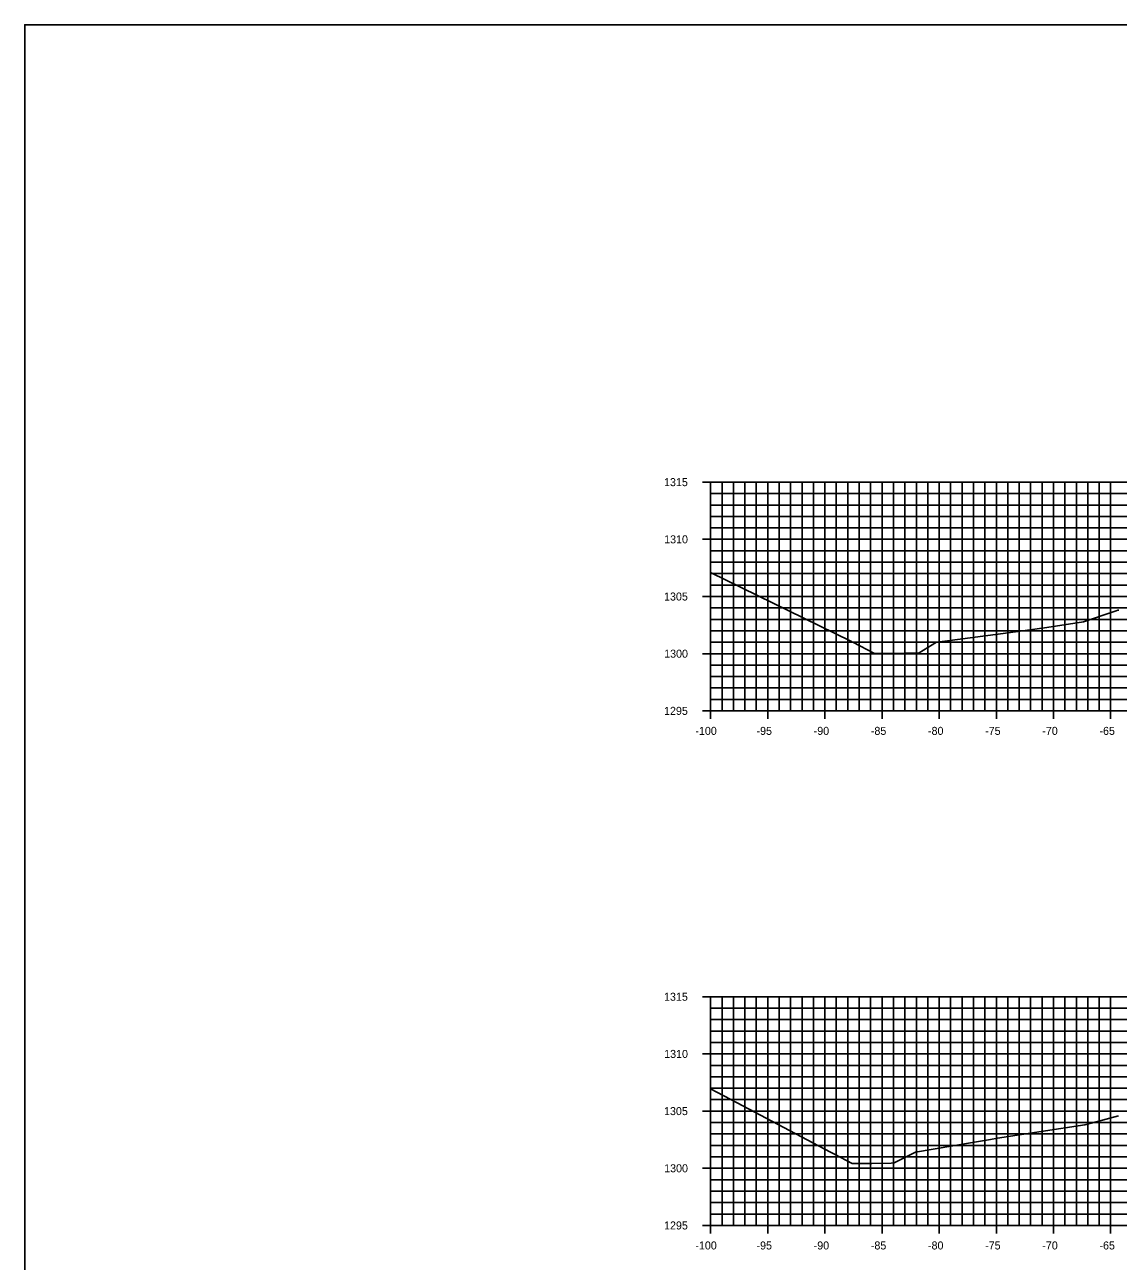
# Model space of a CAD drawing. Extents: x 674939 to 678919, y 750652 to 765176.
# Drawn here: x 678578.5 to 678674.2, y 754024.4 to 754132.6 of the extents above; entities that cross this region are included whole.
import ezdxf

# ---------------------------------------------------------------- set-up
doc = ezdxf.new("R2010")
doc.units = 0
for name, color, linetype in [('Level 10', 7, 'Continuous'), ('Level 20', 7, 'Continuous'), ('Level 4', 7, 'Continuous'), ('Level 8', 7, 'Continuous'), ('Level 9', 7, 'Continuous')]:
    doc.layers.add(name, color=color, linetype=linetype)

msp = doc.modelspace()

# ---------------------------------------------------------------- linework, layer by layer
at = {"layer": 'Level 10'}
for points in [[(678638.53, 754084.66), (678650.79, 754078.65), (678650.96, 754078.57), (678650.97, 754078.57), (678652.88, 754077.56), (678653.84, 754077.57), (678654.75, 754077.57), (678655.62, 754077.59), (678656.76, 754077.62), (678656.77, 754077.63), (678658.3, 754078.56), (678659.03, 754078.65), (678664.55, 754079.36), (678667.96, 754079.85), (678671.14, 754080.33), (678674, 754081.3), (678674.16, 754081.35), (678674.23, 754081.36)], [(678638.53, 754039.49), (678640.85, 754038.27), (678649.02, 754033.95), (678649.36, 754033.77), (678650.93, 754032.98), (678652.32, 754032.98), (678652.65, 754032.98), (678654.32, 754033.01), (678654.6, 754033.02), (678654.89, 754033.17), (678656.47, 754033.97), (678661.45, 754034.81), (678663.03, 754035.08), (678663.64, 754035.18), (678671.26, 754036.35), (678672.38, 754036.63), (678674.21, 754037.15)]]:
    msp.add_lwpolyline(points, dxfattribs=at)
at = {"layer": 'Level 20'}
for p, q in [((678638.53, 754092.55), (678838.53, 754092.55)), ((678638.53, 754072.55), (678638.53, 754092.55)), ((678639.53, 754072.55), (678639.53, 754092.55)), ((678640.53, 754072.55), (678640.53, 754092.55)), ((678641.53, 754072.55), (678641.53, 754092.55)), ((678642.53, 754072.55), (678642.53, 754092.55)), ((678643.53, 754072.55), (678643.53, 754092.55)), ((678644.53, 754072.55), (678644.53, 754092.55)), ((678645.53, 754072.55), (678645.53, 754092.55)), ((678646.53, 754072.55), (678646.53, 754092.55)), ((678647.53, 754072.55), (678647.53, 754092.55)), ((678648.53, 754072.55), (678648.53, 754092.55)), ((678649.53, 754072.55), (678649.53, 754092.55)), ((678650.53, 754072.55), (678650.53, 754092.55)), ((678651.53, 754072.55), (678651.53, 754092.55)), ((678652.53, 754072.55), (678652.53, 754092.55)), ((678653.53, 754072.55), (678653.53, 754092.55)), ((678654.53, 754072.55), (678654.53, 754092.55)), ((678655.53, 754072.55), (678655.53, 754092.55)), ((678656.53, 754072.55), (678656.53, 754092.55)), ((678657.53, 754072.55), (678657.53, 754092.55)), ((678658.53, 754072.55), (678658.53, 754092.55)), ((678659.53, 754072.55), (678659.53, 754092.55)), ((678660.53, 754072.55), (678660.53, 754092.55)), ((678661.53, 754072.55), (678661.53, 754092.55)), ((678662.53, 754072.55), (678662.53, 754092.55)), ((678663.53, 754072.55), (678663.53, 754092.55)), ((678664.53, 754072.55), (678664.53, 754092.55)), ((678665.53, 754072.55), (678665.53, 754092.55)), ((678666.53, 754072.55), (678666.53, 754092.55)), ((678667.53, 754072.55), (678667.53, 754092.55)), ((678668.53, 754072.55), (678668.53, 754092.55)), ((678669.53, 754072.55), (678669.53, 754092.55)), ((678670.53, 754072.55), (678670.53, 754092.55)), ((678671.53, 754072.55), (678671.53, 754092.55)), ((678672.53, 754072.55), (678672.53, 754092.55)), ((678673.53, 754072.55), (678673.53, 754092.55)), ((678638.53, 754091.55), (678838.53, 754091.55)), ((678638.53, 754090.55), (678838.53, 754090.55)), ((678638.53, 754089.55), (678838.53, 754089.55)), ((678638.53, 754088.55), (678838.53, 754088.55)), ((678638.53, 754087.55), (678838.53, 754087.55)), ((678638.53, 754086.55), (678838.53, 754086.55)), ((678638.53, 754085.55), (678838.53, 754085.55)), ((678638.53, 754084.55), (678838.53, 754084.55)), ((678638.53, 754083.55), (678838.53, 754083.55)), ((678638.53, 754082.55), (678838.53, 754082.55)), ((678638.53, 754081.55), (678838.53, 754081.55)), ((678638.53, 754080.55), (678838.53, 754080.55)), ((678638.53, 754079.55), (678838.53, 754079.55)), ((678638.53, 754078.55), (678838.53, 754078.55)), ((678638.53, 754077.55), (678838.53, 754077.55)), ((678638.53, 754076.55), (678838.53, 754076.55)), ((678638.53, 754075.55), (678838.53, 754075.55)), ((678638.53, 754074.55), (678838.53, 754074.55)), ((678638.53, 754073.55), (678838.53, 754073.55)), ((678638.53, 754072.55), (678838.53, 754072.55)), ((678638.53, 754047.55), (678838.53, 754047.55)), ((678638.53, 754027.55), (678638.53, 754047.55)), ((678639.53, 754027.55), (678639.53, 754047.55)), ((678640.53, 754027.55), (678640.53, 754047.55)), ((678641.53, 754027.55), (678641.53, 754047.55)), ((678642.53, 754027.55), (678642.53, 754047.55)), ((678643.53, 754027.55), (678643.53, 754047.55)), ((678644.53, 754027.55), (678644.53, 754047.55)), ((678645.53, 754027.55), (678645.53, 754047.55)), ((678646.53, 754027.55), (678646.53, 754047.55)), ((678647.53, 754027.55), (678647.53, 754047.55)), ((678648.53, 754027.55), (678648.53, 754047.55)), ((678649.53, 754027.55), (678649.53, 754047.55)), ((678650.53, 754027.55), (678650.53, 754047.55)), ((678651.53, 754027.55), (678651.53, 754047.55)), ((678652.53, 754027.55), (678652.53, 754047.55)), ((678653.53, 754027.55), (678653.53, 754047.55)), ((678654.53, 754027.55), (678654.53, 754047.55)), ((678655.53, 754027.55), (678655.53, 754047.55)), ((678656.53, 754027.55), (678656.53, 754047.55)), ((678657.53, 754027.55), (678657.53, 754047.55)), ((678658.53, 754027.55), (678658.53, 754047.55)), ((678659.53, 754027.55), (678659.53, 754047.55)), ((678660.53, 754027.55), (678660.53, 754047.55)), ((678661.53, 754027.55), (678661.53, 754047.55)), ((678662.53, 754027.55), (678662.53, 754047.55)), ((678663.53, 754027.55), (678663.53, 754047.55)), ((678664.53, 754027.55), (678664.53, 754047.55)), ((678665.53, 754027.55), (678665.53, 754047.55)), ((678666.53, 754027.55), (678666.53, 754047.55)), ((678667.53, 754027.55), (678667.53, 754047.55)), ((678668.53, 754027.55), (678668.53, 754047.55)), ((678669.53, 754027.55), (678669.53, 754047.55)), ((678670.53, 754027.55), (678670.53, 754047.55)), ((678671.53, 754027.55), (678671.53, 754047.55)), ((678672.53, 754027.55), (678672.53, 754047.55)), ((678673.53, 754027.55), (678673.53, 754047.55)), ((678638.53, 754046.55), (678838.53, 754046.55)), ((678638.53, 754045.55), (678838.53, 754045.55)), ((678638.53, 754044.55), (678838.53, 754044.55)), ((678638.53, 754043.55), (678838.53, 754043.55)), ((678638.53, 754042.55), (678838.53, 754042.55)), ((678638.53, 754041.55), (678838.53, 754041.55)), ((678638.53, 754040.55), (678838.53, 754040.55)), ((678638.53, 754039.55), (678838.53, 754039.55)), ((678638.53, 754038.55), (678838.53, 754038.55)), ((678638.53, 754037.55), (678838.53, 754037.55)), ((678638.53, 754036.55), (678838.53, 754036.55)), ((678638.53, 754035.55), (678838.53, 754035.55)), ((678638.53, 754034.55), (678838.53, 754034.55)), ((678638.53, 754033.55), (678838.53, 754033.55)), ((678638.53, 754032.55), (678838.53, 754032.55)), ((678638.53, 754031.55), (678838.53, 754031.55)), ((678638.53, 754030.55), (678838.53, 754030.55)), ((678638.53, 754029.55), (678838.53, 754029.55)), ((678638.53, 754028.55), (678838.53, 754028.55)), ((678638.53, 754027.55), (678838.53, 754027.55))]:
    msp.add_line(p, q, dxfattribs=at)
at = {"layer": 'Level 4'}
msp.add_lwpolyline([(678578.53, 753912.55), (678918.53, 753912.55), (678918.53, 754132.55), (678578.53, 754132.55)], close=True, dxfattribs=at)
at = {"layer": 'Level 8'}
for p, q in [((678637.83, 754092.55), (678639.23, 754092.55)), ((678638.53, 754072.55), (678638.53, 754092.55)), ((678638.53, 754091.55), (678638.88, 754091.55)), ((678638.53, 754090.55), (678638.88, 754090.55)), ((678638.53, 754089.55), (678638.88, 754089.55)), ((678638.53, 754088.55), (678638.88, 754088.55)), ((678637.83, 754087.55), (678639.23, 754087.55)), ((678638.53, 754086.55), (678638.88, 754086.55)), ((678638.53, 754085.55), (678638.88, 754085.55)), ((678638.53, 754084.55), (678638.88, 754084.55)), ((678638.53, 754083.55), (678638.88, 754083.55)), ((678637.83, 754082.55), (678639.23, 754082.55)), ((678638.53, 754081.55), (678638.88, 754081.55)), ((678638.53, 754080.55), (678638.88, 754080.55)), ((678638.53, 754079.55), (678638.88, 754079.55)), ((678638.53, 754078.55), (678638.88, 754078.55)), ((678637.83, 754077.55), (678639.23, 754077.55)), ((678638.53, 754076.55), (678638.88, 754076.55)), ((678638.53, 754075.55), (678638.88, 754075.55)), ((678638.53, 754074.55), (678638.88, 754074.55)), ((678638.53, 754073.55), (678638.88, 754073.55)), ((678638.53, 754071.85), (678638.53, 754073.25)), ((678643.53, 754071.85), (678643.53, 754073.25)), ((678648.53, 754071.85), (678648.53, 754073.25)), ((678653.53, 754071.85), (678653.53, 754073.25)), ((678658.53, 754071.85), (678658.53, 754073.25)), ((678663.53, 754071.85), (678663.53, 754073.25)), ((678668.53, 754071.85), (678668.53, 754073.25)), ((678673.53, 754071.85), (678673.53, 754073.25)), ((678637.83, 754072.55), (678639.23, 754072.55)), ((678638.53, 754072.55), (678838.53, 754072.55)), ((678637.83, 754047.55), (678639.23, 754047.55)), ((678638.53, 754027.55), (678638.53, 754047.55)), ((678638.53, 754046.55), (678638.88, 754046.55)), ((678638.53, 754045.55), (678638.88, 754045.55)), ((678638.53, 754044.55), (678638.88, 754044.55)), ((678638.53, 754043.55), (678638.88, 754043.55)), ((678637.83, 754042.55), (678639.23, 754042.55)), ((678638.53, 754041.55), (678638.88, 754041.55)), ((678638.53, 754040.55), (678638.88, 754040.55)), ((678638.53, 754039.55), (678638.88, 754039.55)), ((678638.53, 754038.55), (678638.88, 754038.55)), ((678637.83, 754037.55), (678639.23, 754037.55)), ((678638.53, 754036.55), (678638.88, 754036.55)), ((678638.53, 754035.55), (678638.88, 754035.55)), ((678638.53, 754034.55), (678638.88, 754034.55)), ((678638.53, 754033.55), (678638.88, 754033.55)), ((678637.83, 754032.55), (678639.23, 754032.55)), ((678638.53, 754031.55), (678638.88, 754031.55)), ((678638.53, 754030.55), (678638.88, 754030.55)), ((678638.53, 754029.55), (678638.88, 754029.55)), ((678638.53, 754028.55), (678638.88, 754028.55)), ((678638.53, 754026.85), (678638.53, 754028.25)), ((678643.53, 754026.85), (678643.53, 754028.25)), ((678648.53, 754026.85), (678648.53, 754028.25)), ((678653.53, 754026.85), (678653.53, 754028.25)), ((678658.53, 754026.85), (678658.53, 754028.25)), ((678663.53, 754026.85), (678663.53, 754028.25)), ((678668.53, 754026.85), (678668.53, 754028.25)), ((678673.53, 754026.85), (678673.53, 754028.25)), ((678637.83, 754027.55), (678639.23, 754027.55)), ((678638.53, 754027.55), (678838.53, 754027.55))]:
    msp.add_line(p, q, dxfattribs=at)

# ---------------------------------------------------------------- texts
at = {"layer": 'Level 9'}
for s, p in [('1315', (678634.46, 754092.2)), ('1310', (678634.47, 754087.2)), ('1305', (678634.46, 754082.2)), ('1300', (678634.47, 754077.2)), ('1295', (678634.46, 754072.2)), ('-100', (678637.2, 754070.45)), ('-95', (678642.55, 754070.45)), ('-90', (678647.55, 754070.45)), ('-85', (678652.55, 754070.45)), ('-80', (678657.55, 754070.45)), ('-75', (678662.55, 754070.45)), ('-70', (678667.55, 754070.45)), ('-65', (678672.55, 754070.45)), ('1315', (678634.46, 754047.2)), ('1310', (678634.47, 754042.2)), ('1305', (678634.46, 754037.2)), ('1300', (678634.47, 754032.2)), ('1295', (678634.46, 754027.2)), ('-100', (678637.2, 754025.45)), ('-95', (678642.55, 754025.45)), ('-90', (678647.55, 754025.45)), ('-85', (678652.55, 754025.45)), ('-80', (678657.55, 754025.45)), ('-75', (678662.55, 754025.45)), ('-70', (678667.55, 754025.45)), ('-65', (678672.55, 754025.45))]:
    msp.add_text(s, height=0.7, dxfattribs=at).set_placement(p)

doc.saveas('drawing.dxf')
